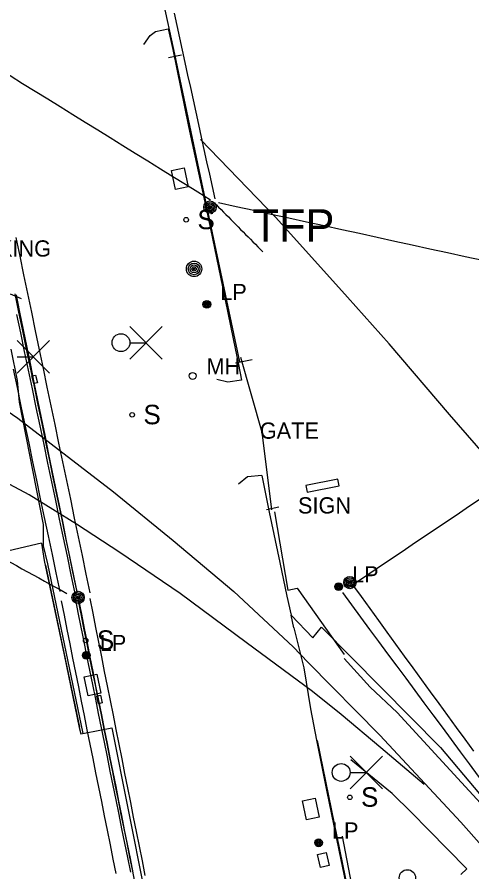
# Model space of a CAD drawing. Extents: x 368532 to 392481, y 10654822 to 10676899.
# Drawn here: x 384453.7 to 384593.8, y 10655945.3 to 10656208.4 of the extents above; entities that cross this region are included whole.
import ezdxf

# ---------------------------------------------------------------- set-up
doc = ezdxf.new("R2010")
doc.units = 0
for name, color, linetype in [('p_Catenary', 7, 'Continuous'), ('p_dtm sidewalk', 7, 'Continuous'), ('p_railroad rr control', 7, 'Continuous'), ('p_road general road feature', 7, 'Continuous'), ('p_structure fence', 7, 'Continuous'), ('p_structure sign', 7, 'Continuous'), ('p_structure unidentified', 7, 'Continuous'), ('p_utility general pole', 7, 'Continuous'), ('p_utility manhole', 7, 'Continuous')]:
    doc.layers.add(name, color=color, linetype=linetype)

msp = doc.modelspace()

# ---------------------------------------------------------------- linework, layer by layer
at = {"layer": 'p_Catenary'}
for points in [[(384502.08, 10656209.69), (384502.91, 10656205.87), (384503.75, 10656202.06), (384504.58, 10656198.24), (384505.42, 10656194.42), (384506.25, 10656190.61), (384507.09, 10656186.79), (384507.93, 10656182.98), (384508.76, 10656179.16), (384509.6, 10656175.34), (384510.43, 10656171.53), (384511.27, 10656167.71), (384512.1, 10656163.89), (384512.94, 10656160.08), (384513.77, 10656156.26), (384514.61, 10656152.45)], [(384440, 10656197.61), (384443.86, 10656195.22), (384447.72, 10656192.83), (384451.57, 10656190.44), (384455.43, 10656188.05), (384459.28, 10656185.67), (384463.14, 10656183.28), (384467, 10656180.89), (384470.85, 10656178.5), (384474.71, 10656176.11), (384478.56, 10656173.72), (384482.42, 10656171.33), (384486.28, 10656168.94), (384490.13, 10656166.56), (384493.99, 10656164.17), (384497.84, 10656161.78), (384501.7, 10656159.39), (384505.56, 10656157), (384509.41, 10656154.61), (384513.27, 10656152.22)], [(384515, 10656150.72), (384515.76, 10656149.96), (384516.52, 10656149.2), (384517.27, 10656148.43), (384518.03, 10656147.67), (384518.79, 10656146.91), (384519.54, 10656146.14), (384520.3, 10656145.38), (384521.06, 10656144.62), (384521.81, 10656143.85), (384522.57, 10656143.09), (384523.33, 10656142.33), (384524.08, 10656141.56), (384524.84, 10656140.8), (384525.6, 10656140.04), (384526.35, 10656139.27), (384527.11, 10656138.51), (384527.87, 10656137.75), (384528.62, 10656136.98), (384529.38, 10656136.22)], [(384515.72, 10656151.37), (384521.15, 10656150.18), (384526.58, 10656149), (384532.01, 10656147.81), (384537.44, 10656146.62), (384542.86, 10656145.44), (384548.29, 10656144.25), (384553.72, 10656143.06), (384559.15, 10656141.88), (384564.58, 10656140.69), (384570.01, 10656139.5), (384575.44, 10656138.32), (384580.87, 10656137.13), (384586.29, 10656135.94), (384591.72, 10656134.76), (384597.15, 10656133.57)], [(384453.32, 10656140.61), (384454.52, 10656134.85), (384455.72, 10656129.09), (384456.92, 10656123.33), (384458.12, 10656117.58), (384459.32, 10656111.82), (384460.52, 10656106.06), (384461.72, 10656100.3), (384462.92, 10656094.55), (384464.12, 10656088.79), (384465.32, 10656083.03), (384466.52, 10656077.27), (384467.72, 10656071.52), (384468.92, 10656065.76), (384470.12, 10656060), (384471.32, 10656054.24), (384472.52, 10656048.49), (384473.72, 10656042.73), (384474.92, 10656036.97), (384476.11, 10656031.21)], [(384472.09, 10656031.92), (384470.91, 10656037.63), (384469.72, 10656043.34), (384468.53, 10656049.05), (384467.35, 10656054.76), (384466.16, 10656060.48), (384464.97, 10656066.19), (384463.78, 10656071.9), (384462.6, 10656077.61), (384461.41, 10656083.32), (384460.22, 10656089.03), (384459.04, 10656094.75), (384457.85, 10656100.46), (384456.66, 10656106.17), (384455.47, 10656111.88), (384454.29, 10656117.59), (384453.1, 10656123.3)], [(384472.28, 10656031.01), (384471.17, 10656036.42), (384470.07, 10656041.83), (384468.96, 10656047.24), (384467.86, 10656052.65), (384466.75, 10656058.06), (384465.65, 10656063.47), (384464.54, 10656068.88), (384463.44, 10656074.29), (384462.33, 10656079.7), (384461.23, 10656085.11), (384460.12, 10656090.52), (384459.02, 10656095.93), (384457.91, 10656101.34), (384456.81, 10656106.75), (384455.7, 10656112.16), (384454.6, 10656117.57), (384453.49, 10656122.98)], [(384471.6, 10656031), (384470.4, 10656036.73), (384469.21, 10656042.46), (384468.01, 10656048.19), (384466.81, 10656053.92), (384465.61, 10656059.65), (384464.42, 10656065.38), (384463.22, 10656071.11), (384462.02, 10656076.84), (384460.83, 10656082.57), (384459.63, 10656088.3), (384458.43, 10656094.03), (384457.24, 10656099.75), (384456.04, 10656105.48), (384454.84, 10656111.21), (384453.64, 10656116.94)], [(384466.97, 10656031.63), (384465.77, 10656037.34), (384464.58, 10656043.04), (384463.38, 10656048.75), (384462.18, 10656054.45), (384460.98, 10656060.16), (384459.79, 10656065.86), (384458.59, 10656071.57), (384457.39, 10656077.27), (384456.2, 10656082.97), (384455, 10656088.68), (384453.8, 10656094.38), (384452.61, 10656100.09)], [(384555.63, 10656032.75), (384559.79, 10656035.55), (384563.95, 10656038.35), (384568.11, 10656041.15), (384572.28, 10656043.96), (384576.44, 10656046.76), (384580.6, 10656049.56), (384584.76, 10656052.36), (384588.92, 10656055.16), (384593.09, 10656057.96), (384597.25, 10656060.76)], [(384436.29, 10656049.1), (384438.01, 10656048.15), (384439.73, 10656047.2), (384441.45, 10656046.25), (384443.17, 10656045.3), (384444.9, 10656044.35), (384446.62, 10656043.4), (384448.34, 10656042.44), (384450.06, 10656041.49), (384451.78, 10656040.54), (384453.51, 10656039.59), (384455.23, 10656038.64), (384456.95, 10656037.69), (384458.67, 10656036.74), (384460.39, 10656035.79), (384462.12, 10656034.84), (384463.84, 10656033.89), (384465.56, 10656032.93), (384467.28, 10656031.98), (384469, 10656031.03)], [(384557, 10656033.71), (384559.66, 10656030.05), (384562.32, 10656026.39), (384564.98, 10656022.73), (384567.64, 10656019.07), (384570.3, 10656015.41), (384572.96, 10656011.75), (384575.62, 10656008.08), (384578.28, 10656004.42), (384580.95, 10656000.76), (384583.61, 10655997.1), (384586.27, 10655993.44), (384588.93, 10655989.78), (384591.59, 10655986.12), (384594.25, 10655982.46)], [(384488.71, 10655945.26), (384487.81, 10655949.7), (384486.92, 10655954.14), (384486.02, 10655958.57), (384485.12, 10655963.01), (384484.23, 10655967.45), (384483.33, 10655971.89), (384482.43, 10655976.32), (384481.53, 10655980.76), (384480.64, 10655985.2), (384479.74, 10655989.63), (384478.84, 10655994.07), (384477.94, 10655998.51), (384477.05, 10656002.95), (384476.15, 10656007.38), (384475.25, 10656011.82), (384474.36, 10656016.26), (384473.46, 10656020.69), (384472.56, 10656025.13), (384471.66, 10656029.57)], [(384493.19, 10655944.24), (384492.3, 10655948.73), (384491.41, 10655953.22), (384490.51, 10655957.7), (384489.62, 10655962.19), (384488.73, 10655966.67), (384487.83, 10655971.16), (384486.94, 10655975.64), (384486.05, 10655980.13), (384485.15, 10655984.62), (384484.26, 10655989.1), (384483.37, 10655993.59), (384482.47, 10655998.07), (384481.58, 10656002.56), (384480.68, 10656007.04), (384479.79, 10656011.53), (384478.9, 10656016.02), (384478, 10656020.5), (384477.11, 10656024.99), (384476.22, 10656029.47)], [(384618.18, 10655944.64), (384615.39, 10655948.4), (384612.6, 10655952.17), (384609.81, 10655955.94), (384607.02, 10655959.7), (384604.23, 10655963.47), (384601.44, 10655967.24), (384598.65, 10655971), (384595.86, 10655974.77), (384593.07, 10655978.54), (384590.28, 10655982.3), (384587.48, 10655986.07), (384584.69, 10655989.84), (384581.9, 10655993.6), (384579.11, 10655997.37), (384576.32, 10656001.13), (384573.53, 10656004.9), (384570.74, 10656008.67), (384567.95, 10656012.43), (384565.16, 10656016.2), (384562.37, 10656019.97), (384559.57, 10656023.73), (384556.78, 10656027.5), (384553.99, 10656031.27)], [(384467.28, 10656028.75), (384468.17, 10656024.34), (384469.05, 10656019.92), (384469.94, 10656015.5), (384470.82, 10656011.09), (384471.71, 10656006.67), (384472.6, 10656002.26), (384473.48, 10655997.84), (384474.37, 10655993.42), (384475.25, 10655989.01), (384476.14, 10655984.59), (384477.03, 10655980.18), (384477.91, 10655975.76), (384478.8, 10655971.34), (384479.68, 10655966.93), (384480.57, 10655962.51), (384481.45, 10655958.1), (384482.34, 10655953.68), (384483.23, 10655949.26), (384484.11, 10655944.85)], [(384490.21, 10655941.12), (384489.33, 10655945.49), (384488.45, 10655949.87), (384487.58, 10655954.24), (384486.7, 10655958.62), (384485.82, 10655962.99), (384484.94, 10655967.36), (384484.07, 10655971.74), (384483.19, 10655976.11), (384482.31, 10655980.49), (384481.43, 10655984.86), (384480.56, 10655989.23), (384479.68, 10655993.61), (384478.8, 10655997.98), (384477.92, 10656002.36), (384477.05, 10656006.73), (384476.17, 10656011.11), (384475.29, 10656015.48), (384474.42, 10656019.85), (384473.54, 10656024.23), (384472.66, 10656028.6)], [(384489.49, 10655945), (384488.6, 10655949.43), (384487.72, 10655953.85), (384486.84, 10655958.27), (384485.96, 10655962.7), (384485.08, 10655967.12), (384484.19, 10655971.55), (384483.31, 10655975.97), (384482.43, 10655980.39), (384481.55, 10655984.82), (384480.67, 10655989.24), (384479.78, 10655993.67), (384478.9, 10655998.09), (384478.02, 10656002.51), (384477.14, 10656006.94), (384476.25, 10656011.36), (384475.37, 10656015.79), (384474.49, 10656020.21), (384473.61, 10656024.63), (384472.73, 10656029.06)]]:
    msp.add_lwpolyline(points, dxfattribs=at)
at = {"layer": 'p_dtm sidewalk'}
for p, q in [((384501.29, 10656161.27), (384505.19, 10656162.09)), ((384502.52, 10656155.4), (384501.29, 10656161.27)), ((384505.19, 10656162.09), (384506.42, 10656156.21)), ((384506.42, 10656156.21), (384502.52, 10656155.4)), ((384451.84, 10656106.18), (384453.76, 10656096.62)), ((384453.76, 10656096.62), (384454.38, 10656089.93)), ((384454.38, 10656089.93), (384461.7, 10656052.22)), ((384461.7, 10656052.22), (384461.78, 10656045.71)), ((384461.78, 10656045.71), (384463.11, 10656040.12)), ((384463.11, 10656040.12), (384473.94, 10655987.88)), ((384538.91, 10656020.4), (384538.08, 10656024.29)), ((384538.91, 10656020.4), (384542.08, 10656008.12)), ((384542.08, 10656008.12), (384544.11, 10655995.47)), ((384544.11, 10655995.47), (384545.95, 10655985.81)), ((384545.95, 10655985.81), (384548.97, 10655970.46)), ((384548.97, 10655970.46), (384552.81, 10655952)), ((384552.81, 10655952), (384556.44, 10655934.76))]:
    msp.add_line(p, q, dxfattribs=at)
at = {"layer": 'p_railroad rr control'}
for p, q in [((384488.45, 10656103.19), (384498.45, 10656113.19)), ((384488.45, 10656113.19), (384498.45, 10656103.19)), ((384453.72, 10656098.85), (384463.72, 10656108.85)), ((384453.72, 10656108.85), (384463.72, 10656098.85)), ((384488.45, 10656108.19), (384493.45, 10656108.19)), ((384453.72, 10656103.85), (384458.72, 10656103.85)), ((384556.28, 10655970.9), (384566.28, 10655980.9)), ((384556.28, 10655980.9), (384566.28, 10655970.9)), ((384556.28, 10655975.9), (384561.28, 10655975.9))]:
    msp.add_line(p, q, dxfattribs=at)
for points in [[(384680.31, 10655986.1), (384653.93, 10656012.73), (384634.32, 10656032.66), (384624.55, 10656042.98), (384605.59, 10656064.63), (384586.88, 10656086.12), (384568.31, 10656107.91), (384555.46, 10656122.2), (384533.38, 10656146.72), (384510.16, 10656170.8)], [(384354.87, 10656154.32), (384394.45, 10656126.22), (384422.62, 10656106.38), (384453.9, 10656084.96), (384483.46, 10656062.34), (384501.82, 10656047.28), (384520.45, 10656031.58), (384538.74, 10656014.62), (384543.32, 10656009.79), (384565.47, 10655987.44), (384590.38, 10655960.61), (384609.81, 10655938.77), (384618.89, 10655928.3), (384633.49, 10655909.57)], [(384579.13, 10655972.19), (384565.7, 10655983.52), (384553.55, 10655993.77), (384544.7, 10656000.81), (384524.26, 10656015.94), (384503.92, 10656030.98), (384485.32, 10656043.6), (384472.02, 10656052.31), (384457.44, 10656061.36), (384443.7, 10656068.7), (384431.88, 10656073.99), (384413.07, 10656081.81), (384391.08, 10656090.42)]]:
    msp.add_lwpolyline(points, dxfattribs=at)
for centre, radius in [((384485.7, 10656108.22), 2.75), ((384553.53, 10655975.92), 2.75), ((384573.93, 10655943.46), 2.52)]:
    msp.add_circle(centre, radius, dxfattribs=at)
at = {"layer": 'p_road general road feature'}
for p, q in [((384494.69, 10656202.76), (384496.34, 10656204.01)), ((384496.34, 10656204.01), (384500.29, 10656204.83)), ((384500.29, 10656204.83), (384500.37, 10656204.45)), ((384500.37, 10656204.45), (384501.65, 10656198.43)), ((384492.72, 10656199.99), (384494.69, 10656202.76)), ((384501.65, 10656198.43), (384506.46, 10656174.77)), ((384506.46, 10656174.77), (384512.65, 10656146.19)), ((384512.65, 10656146.19), (384517, 10656125.37)), ((384517, 10656125.37), (384520.26, 10656109.42)), ((384455.04, 10656121.74), (384451.67, 10656123.11)), ((384520.26, 10656109.42), (384521.93, 10656101.48)), ((384521.93, 10656101.48), (384522.88, 10656096.65)), ((384518.58, 10656096.04), (384515.19, 10656096.93)), ((384522.88, 10656096.65), (384518.58, 10656096.04)), ((384524.71, 10656066.95), (384521.88, 10656064.65)), ((384529.06, 10656067.32), (384524.71, 10656066.95)), ((384529.06, 10656067.32), (384531.33, 10656056.04)), ((384531.33, 10656056.04), (384534.65, 10656040.51)), ((384461.25, 10656046.5), (384444.67, 10656042.66)), ((384461.25, 10656046.5), (384462.09, 10656041.14)), ((384462.09, 10656041.14), (384468.17, 10656012.08)), ((384534.65, 10656040.51), (384536.77, 10656030.22)), ((384536.77, 10656030.22), (384538.08, 10656024.29)), ((384538.08, 10656024.29), (384544.84, 10656017.39)), ((384544.84, 10656017.39), (384547.44, 10656020.59)), ((384547.44, 10656020.59), (384584.12, 10655983.56)), ((384468.17, 10656012.08), (384472.84, 10655989.75)), ((384472.84, 10655989.75), (384473.4, 10655987.78)), ((384473.4, 10655987.78), (384474.48, 10655987.97)), ((384474.48, 10655987.97), (384482.94, 10655989.68)), ((384482.94, 10655989.68), (384496.89, 10655919.12)), ((384584.12, 10655983.56), (384616.09, 10655945.46))]:
    msp.add_line(p, q, dxfattribs=at)
at = {"layer": 'p_structure fence'}
for p, q in [((384492.91, 10656239.82), (384502.24, 10656197.03)), ((384504.33, 10656196.72), (384500.37, 10656195.89)), ((384502.24, 10656197.03), (384510.56, 10656157.49)), ((384510.56, 10656157.49), (384522.21, 10656102.27)), ((384522.5, 10656103.79), (384529.11, 10656080.72)), ((384526.1, 10656102.94), (384520.99, 10656101.91)), ((384529.11, 10656080.72), (384532.12, 10656056.77)), ((384534.38, 10656057.59), (384530.56, 10656056.72)), ((384532.97, 10656056.17), (384537.06, 10656031.99)), ((384473.02, 10655989.9), (384462.58, 10656039.75)), ((384537.06, 10656031.99), (384539.96, 10656032.63)), ((384539.96, 10656032.63), (384554.4, 10656012.19)), ((384554.47, 10656011.04), (384562.43, 10656002.2)), ((384562.43, 10656002.2), (384570.75, 10655994.32)), ((384570.75, 10655994.32), (384605.09, 10655956.96)), ((384546.17, 10655985.78), (384561.11, 10655912.92)), ((384569.23, 10655969.4), (384556.54, 10655979.77)), ((384575.16, 10655963.61), (384569.23, 10655969.4)), ((384580.42, 10655958.23), (384575.16, 10655963.61)), ((384558.58, 10655932.22), (384553.97, 10655956.28)), ((384592.22, 10655946.23), (384580.42, 10655958.23)), ((384590.37, 10655944.45), (384592.22, 10655946.23))]:
    msp.add_line(p, q, dxfattribs=at)
at = {"layer": 'p_structure sign'}
msp.add_lwpolyline([(384552.47, 10656066.24), (384542.68, 10656064.26), (384543.1, 10656062.2), (384552.89, 10656064.17)], close=True, dxfattribs=at)
for centre in [(384505.79, 10656146.05), (384489.16, 10656086), (384474.84, 10656016.56), (384556.19, 10655968.25)]:
    msp.add_circle(centre, 0.713, dxfattribs=at)
at = {"layer": 'p_structure unidentified'}
for p, q in [((384458.29, 10656097.98), (384459.42, 10656098.24)), ((384458.83, 10656095.64), (384458.29, 10656097.98)), ((384459.42, 10656098.24), (384459.96, 10656095.9)), ((384459.96, 10656095.9), (384458.83, 10656095.64)), ((384474.41, 10656005.39), (384478.3, 10656006.2)), ((384478.3, 10656006.2), (384479.53, 10656000.33)), ((384475.64, 10655999.51), (384474.41, 10656005.39)), ((384479.53, 10656000.33), (384475.64, 10655999.51)), ((384478.25, 10655999.4), (384479.39, 10655999.66)), ((384478.79, 10655997.06), (384478.25, 10655999.4)), ((384479.39, 10655999.66), (384479.93, 10655997.32)), ((384479.93, 10655997.32), (384478.79, 10655997.06)), ((384541.63, 10655967.16), (384545.53, 10655967.98)), ((384542.86, 10655961.29), (384541.63, 10655967.16)), ((384545.53, 10655967.98), (384546.76, 10655962.1)), ((384546.76, 10655962.1), (384542.86, 10655961.29)), ((384546.21, 10655950.65), (384548.9, 10655951.31)), ((384547.18, 10655946.66), (384546.21, 10655950.65)), ((384548.9, 10655951.31), (384549.87, 10655947.32)), ((384549.87, 10655947.32), (384547.18, 10655946.66))]:
    msp.add_line(p, q, dxfattribs=at)
at = {"layer": 'p_utility general pole'}
for centre, radius in [((384513.13, 10656149.95), 1.9), ((384513.13, 10656149.95), 1.44), ((384513.13, 10656149.95), 0.973), ((384513.13, 10656149.95), 0.539), ((384513.13, 10656149.95), 0.192), ((384508.23, 10656130.93), 2.38), ((384508.23, 10656130.93), 1.8), ((384508.23, 10656130.93), 1.22), ((384508.23, 10656130.93), 0.674), ((384508.23, 10656130.93), 0.24), ((384512.16, 10656120.01), 1.19), ((384512.16, 10656120.01), 0.901), ((384512.16, 10656120.01), 0.608), ((384512.16, 10656120.01), 0.337), ((384512.16, 10656120.01), 0.12), ((384556.21, 10656034.36), 1.9), ((384556.21, 10656034.36), 1.44), ((384556.21, 10656034.36), 0.973), ((384556.21, 10656034.36), 0.539), ((384552.76, 10656033.09), 1.19), ((384552.76, 10656033.09), 0.901), ((384552.76, 10656033.09), 0.608), ((384552.76, 10656033.09), 0.337), ((384552.76, 10656033.09), 0.12), ((384556.21, 10656034.36), 0.192), ((384472.5, 10656029.79), 1.9), ((384472.5, 10656029.79), 1.44), ((384472.5, 10656029.79), 0.973), ((384472.5, 10656029.79), 0.539), ((384472.5, 10656029.79), 0.192), ((384475.05, 10656011.97), 1.19), ((384475.05, 10656011.97), 0.901), ((384475.05, 10656011.97), 0.608), ((384475.05, 10656011.97), 0.337), ((384475.05, 10656011.97), 0.12), ((384546.57, 10655954.25), 1.19), ((384546.57, 10655954.25), 0.901), ((384546.57, 10655954.25), 0.608), ((384546.57, 10655954.25), 0.337), ((384546.57, 10655954.25), 0.12)]:
    msp.add_circle(centre, radius, dxfattribs=at)
at = {"layer": 'p_utility manhole'}
msp.add_circle((384507.78, 10656097.98), 1.05, dxfattribs=at)

# ---------------------------------------------------------------- texts
at = {"layer": 'p_road general road feature'}
msp.add_text(' PAVED PARKING', height=5, dxfattribs=at).set_placement((384407.7, 10656134.72))
at = {"layer": 'p_structure fence'}
msp.add_text(' GATE', height=5, dxfattribs=at).set_placement((384526.61, 10656078.65))
at = {"layer": 'p_structure sign'}
for s, height, p in [('S', 6, (384509.25, 10656143.15)), ('S', 6, (384492.62, 10656083.1)), (' SIGN', 5, (384538.38, 10656055.63)), ('S', 6, (384478.3, 10656013.66)), ('S', 6, (384559.64, 10655965.36))]:
    msp.add_text(s, height=height, dxfattribs=at).set_placement(p)
at = {"layer": 'p_utility general pole'}
for s, height, p in [('TFP', 10, (384526.2, 10656139.29)), ('LP', 5, (384516.28, 10656121.31)), ('LP', 5, (384556.88, 10656034.39)), ('LP', 5, (384479.17, 10656013.27)), ('LP', 5, (384550.69, 10655955.54))]:
    msp.add_text(s, height=height, dxfattribs=at).set_placement(p)
at = {"layer": 'p_utility manhole'}
msp.add_text('MH', height=5, dxfattribs=at).set_placement((384512.05, 10656098.44))

doc.saveas('drawing.dxf')
